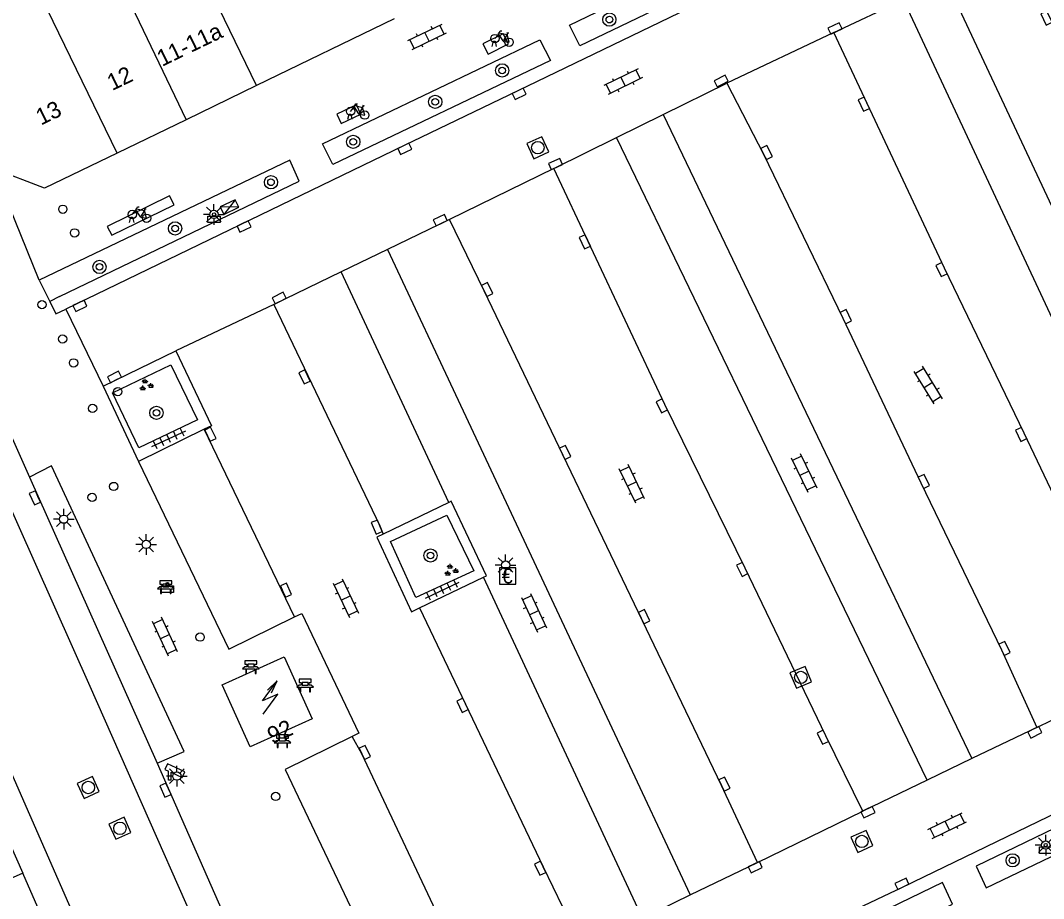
# Model space of a CAD drawing. Extents: x 132998 to 136004, y 396998 to 398512.
# Drawn here: x 134411.3 to 134473, y 397333 to 397386 of the extents above; entities that cross this region are included whole.
import ezdxf

# ---------------------------------------------------------------- set-up
doc = ezdxf.new("R2010")
doc.units = 0
for name, color, linetype in [('gg-anno-huisnummerreeks BGT', 7, 'Continuous'), ('gg-bbg-hoofdgebouw', 7, 'Continuous'), ('gg-bbg-tussenscheiding', 7, 'Continuous'), ('gg-knt-verharding', 7, 'Continuous'), ('gg-knt-verharding nz', 7, 'Continuous'), ('gt-grn-weggrens', 7, 'Continuous'), ('gt-symb-afvalbak', 7, 'Continuous'), ('gt-symb-bank', 7, 'Continuous'), ('gt-symb-betaalautomaat', 7, 'Continuous'), ('gt-symb-boom', 7, 'Continuous'), ('gt-symb-camera', 7, 'Continuous'), ('gt-symb-elektrakast', 7, 'Continuous'), ('gt-symb-fietsenrek', 7, 'Continuous'), ('gt-symb-groenvak', 7, 'Continuous'), ('gt-symb-klinker verharding', 7, 'Continuous'), ('gt-symb-kolk', 7, 'Continuous'), ('gt-symb-lichtmast', 7, 'Continuous'), ('gt-symb-paal', 7, 'Continuous'), ('gt-symb-rioolschacht', 7, 'Continuous'), ('gt-symb-tegel verharding', 7, 'Continuous'), ('gt-symb-trafo symbool', 7, 'Continuous'), ('gt-symb-verkeersbordpaal', 7, 'Continuous')]:
    doc.layers.add(name, color=color, linetype=linetype)

# ---------------------------------------------------------------- blocks, each defined once
blk = doc.blocks.new('gt0-KL1')
at = {"layer": 'gt-symb-klinker verharding'}
for p, q in [((-1.15, 0.3), (1.15, 0.3)), ((-1, -0.3), (-1, 0.3)), ((-0.5, 0.3), (-0.5, 0.45)), ((0, -0.3), (0, 0.3)), ((0.5, 0.3), (0.5, 0.45)), ((1, -0.3), (1, 0.3)), ((-1.15, -0.3), (1.15, -0.3)), ((-0.5, -0.45), (-0.5, -0.3)), ((0.5, -0.45), (0.5, -0.3))]:
    blk.add_line(p, q, dxfattribs=at)
blk = doc.blocks.new('gt0-BOOM')
at = {"layer": 'gt-symb-boom'}
for radius in [0.4, 0.2]:
    blk.add_circle((0, 0), radius, dxfattribs=at)
blk = doc.blocks.new('gt0-PAAL')
at = {"layer": 'gt-symb-paal'}
blk.add_circle((0, 0), 0.25, dxfattribs=at)
blk = doc.blocks.new('gt0-KOLK')
at = {"layer": 'gt-symb-kolk'}
blk.add_lwpolyline([(0, 0), (0.375, 0), (0.375, 0.4), (-0.375, 0.4), (-0.375, 0), (0, 0)], dxfattribs=at)
blk = doc.blocks.new('gt0-FREK')
at = {"layer": 'gt-symb-fietsenrek'}
for p, q in [((0.259, 0.762), (0.294, 0.823)), ((0.54, 0.335), (0.259, 0.762)), ((0.294, 0.823), (0.767, 0.714)), ((0.767, 0.714), (0.54, 0.335)), ((0.757, 0.841), (0.866, 0.816)), ((0.767, 0.714), (0.84, 0.822)), ((0.895, 0.252), (0.767, 0.714))]:
    blk.add_line(p, q, dxfattribs=at)
for points in [[(0.036, 0.476), (0.228, 0.708), (0.259, 0.762)], [(0.294, 0.823), (0.36, 0.937), (0.452, 0.935)], [(-0.124, 0), (-0.047, 0.312), (0.053, 0.312), (0.12, 0)], [(0.54, 0.335), (0.555, 0.305), (0.895, 0.252)]]:
    blk.add_lwpolyline(points, dxfattribs=at)
for centre in [(0.036, 0.476), (0.895, 0.252)]:
    blk.add_circle(centre, 0.252, dxfattribs=at)
blk = doc.blocks.new('gt0-ABAK')
at = {"layer": 'gt-symb-afvalbak'}
blk.add_lwpolyline([(0.375, -0.5), (-0.375, -0.5), (-0.375, -0.1), (0.375, -0.1)], close=True, dxfattribs=at)
blk.add_circle((0, 0), 0.1, dxfattribs=at)
blk = doc.blocks.new('gt0-LMAST')
at = {"layer": 'gt-symb-lichtmast'}
for p, q in [((-0.005, 0.246), (-0.005, 0.621)), ((-0.182, 0.173), (-0.447, 0.438)), ((0.172, 0.173), (0.437, 0.438)), ((-0.255, -0.004), (-0.63, -0.004)), ((-0.182, -0.181), (-0.447, -0.446)), ((-0.005, -0.254), (-0.005, -0.629)), ((0.437, -0.446), (0.172, -0.181)), ((0.245, -0.004), (0.62, -0.004))]:
    blk.add_line(p, q, dxfattribs=at)
blk.add_circle((-0.005, -0.004), 0.25, dxfattribs=at)
blk = doc.blocks.new('gt0-EKAST')
at = {"layer": 'gt-symb-elektrakast'}
for p, q in [((-0.501, -0.249), (0.501, 0.249)), ((-0.501, 0.249), (0.501, -0.249))]:
    blk.add_line(p, q, dxfattribs=at)
blk.add_lwpolyline([(0.501, 0.249), (-0.501, 0.249), (-0.501, -0.249), (0.501, -0.249)], close=True, dxfattribs=at)
blk = doc.blocks.new('gt0-RS')
at = {"layer": 'gt-symb-rioolschacht'}
blk.add_lwpolyline([(-0.5, -0.5), (0.5, -0.5), (0.5, 0.5), (-0.5, 0.5)], close=True, dxfattribs=at)
blk.add_circle((0, 0), 0.375, dxfattribs=at)
blk = doc.blocks.new('gt0-VPAAL')
at = {"layer": 'gt-symb-verkeersbordpaal'}
blk.add_circle((0, 0), 0.25, dxfattribs=at)
blk = doc.blocks.new('gt0-GRVAK')
at = {"layer": 'gt-symb-groenvak'}
for p, q in [((-0.11, 0.189), (-0.228, 0.24)), ((-0.182, 0.153), (0.088, 0.153)), ((-0.091, 0.211), (-0.156, 0.322)), ((-0.047, 0.214), (-0.047, 0.393)), ((-0.004, 0.211), (0.061, 0.322)), ((0.015, 0.189), (0.133, 0.24)), ((0.262, -0.052), (0.197, 0.059)), ((0.305, -0.049), (0.305, 0.13)), ((0.349, -0.052), (0.414, 0.059)), ((-0.245, -0.228), (-0.363, -0.177)), ((-0.318, -0.264), (-0.047, -0.264)), ((-0.226, -0.206), (-0.291, -0.095)), ((-0.183, -0.203), (-0.183, -0.024)), ((-0.139, -0.206), (-0.074, -0.095)), ((-0.12, -0.228), (-0.002, -0.177)), ((0.243, -0.074), (0.125, -0.023)), ((0.17, -0.11), (0.441, -0.11)), ((0.368, -0.074), (0.486, -0.023))]:
    blk.add_line(p, q, dxfattribs=at)
blk = doc.blocks.new('gt0-BANK')
at = {"layer": 'gt-symb-bank'}
for p, q in [((-0.504, 0.274), (-0.322, 0.274)), ((-0.314, 0.265), (-0.314, 0.007)), ((-0.308, 0), (-0.266, 0)), ((-0.258, 0.009), (-0.258, 0.265)), ((-0.251, 0.274), (0.252, 0.274)), ((-0.243, 0.547), (-0.243, 0.412)), ((0.244, 0.487), (0.244, 0.547)), ((0.26, 0.265), (0.26, 0.007)), ((0.266, 0), (0.305, 0)), ((0.311, 0.007), (0.311, 0.265)), ((0.319, 0.274), (0.501, 0.274))]:
    blk.add_line(p, q, dxfattribs=at)
for points in [[(-0.362, 0.761), (-0.362, 0.554), (-0.251, 0.554)], [(0.252, 0.554), (0.359, 0.554), (0.359, 0.761), (-0.362, 0.761)], [(-0.251, 0.404), (-0.362, 0.404), (-0.504, 0.274)], [(0.501, 0.274), (0.359, 0.404), (0.244, 0.404)]]:
    blk.add_lwpolyline(points, dxfattribs=at)
for centre, start, end in [((-0.308, 0.007), 180, 270), ((0.266, 0.007), 180, 270), ((0.305, 0.007), 270, 0)]:
    blk.add_arc(centre, 0.00643, start, end, dxfattribs=at)
for points, degree in [([(-0.322, 0.274), (-0.314, 0.273), (-0.314, 0.265)], 2), ([(-0.266, 0), (-0.258, 0), (-0.258, 0.009)], 2), ([(-0.258, 0.265), (-0.257, 0.274), (-0.251, 0.274)], 2), ([(-0.251, 0.554), (-0.243, 0.553), (-0.243, 0.547)], 2), ([(-0.243, 0.412), (-0.243, 0.404), (-0.251, 0.404)], 2), ([(-0.18, 0.554), (0, 0.554), (0.18, 0.554), (0.189, 0.553), (0.189, 0.547), (0.189, 0.48), (0.189, 0.412), (0.189, 0.404), (0.18, 0.404), (0, 0.404), (-0.18, 0.404), (-0.188, 0.404), (-0.188, 0.412), (-0.188, 0.48), (-0.188, 0.547), (-0.186, 0.554), (-0.18, 0.554)], 3), ([(0.244, 0.547), (0.245, 0.554), (0.252, 0.554)], 2), ([(0.244, 0.404), (0.244, 0.462), (0.244, 0.487)], 2), ([(0.252, 0.274), (0.26, 0.273), (0.26, 0.265)], 2), ([(0.311, 0.265), (0.312, 0.274), (0.319, 0.274)], 2)]:
    blk.add_open_spline(points, degree=degree, dxfattribs=at)
blk = doc.blocks.new('gt0-TEG1')
at = {"layer": 'gt-symb-tegel verharding'}
for p, q in [((-1.125, 0), (1.125, 0)), ((-0.9, -0.25), (-0.9, 0.25)), ((-0.45, -0.25), (-0.45, 0.25)), ((0, -0.25), (0, 0.25)), ((0.45, -0.25), (0.45, 0.25)), ((0.9, -0.25), (0.9, 0.25))]:
    blk.add_line(p, q, dxfattribs=at)
blk = doc.blocks.new('gt0-CAMERA')
at = {"layer": 'gt-symb-camera'}
for points in [[(0.067, 0.484), (0.753, 0.164), (0.916, 0.514), (-0.121, 0.999), (-0.284, 0.648), (-0.067, 0.547)], [(0.067, 0.484), (0.067, 0), (-0.067, 0), (-0.067, 0.547)]]:
    blk.add_lwpolyline(points, dxfattribs=at)
blk = doc.blocks.new('gt0-BA')
at = {"layer": 'gt-symb-betaalautomaat'}
blk.add_lwpolyline([(-0.498, -0.507), (0.502, -0.507), (0.502, 0.493), (-0.498, 0.493)], close=True, dxfattribs=at)
blk.add_text('€', height=0.9, dxfattribs=at).set_placement((-0.357, -0.457))
blk = doc.blocks.new('gt0-HSP')
at = {"layer": 'gt-symb-trafo symbool'}
for points in [[(0.771, 0.746), (-0.529, -0.004), (0.471, -0.004), (-0.829, -0.754)], [(-0.217, -0.24), (-0.829, -0.754), (-0.077, -0.48)]]:
    blk.add_lwpolyline(points, dxfattribs=at)

msp = doc.modelspace()

# ---------------------------------------------------------------- linework, layer by layer
at = {"layer": 'gg-bbg-hoofdgebouw'}
for p, q in [((134433.8, 397386.122), (134425.487, 397382.089)), ((134425.487, 397382.089), (134421.248, 397380.032)), ((134421.248, 397380.032), (134417.083, 397378.012))]:
    msp.add_line(p, q, dxfattribs=at)
for points in [[(134417.083, 397378.012), (134412.71, 397375.89), (134409.65, 397377.07)], [(134427.169, 397347.605), (134428.847, 397343.866), (134425.106, 397342.187), (134423.428, 397345.928), (134427.169, 397347.605)]]:
    msp.add_lwpolyline(points, dxfattribs=at)
at = {"layer": 'gg-bbg-tussenscheiding'}
for p, q in [((134415.551, 397391.921), (134421.248, 397380.032)), ((134417.083, 397378.012), (134411.282, 397389.967)), ((134425.487, 397382.089), (134421.635, 397390.093))]:
    msp.add_line(p, q, dxfattribs=at)
at = {"layer": 'gg-knt-verharding'}
for p, q in [((134404.645, 397374.546), (134411.789, 397358.452)), ((134412.378, 397370.336), (134413.017, 397369.061)), ((134413.617, 397369.351), (134413.017, 397369.061)), ((134413.981, 397368.6), (134416.237, 397363.939)), ((134416.237, 397363.939), (134420.635, 397366.075)), ((134416.237, 397363.939), (134418.383, 397359.408)), ((134422.342, 397361.346), (134418.383, 397359.408)), ((134411.789, 397358.452), (134419.497, 397341.183)), ((134437.092, 397356.934), (134433.144, 397355.018)), ((134435.325, 397350.563), (134439.195, 397352.422)), ((134408.903, 397340.18), (134411.389, 397334.553))]:
    msp.add_line(p, q, dxfattribs=at)
for points in [[(134473.993, 397397.567), (134458.332, 397389.997), (134451.553, 397386.748), (134441.258, 397381.772), (134434.357, 397378.458), (134413.981, 397368.6)], [(134445.015, 397384.499), (134444.378, 397385.745), (134461.137, 397393.826), (134461.734, 397392.536), (134445.015, 397384.499)], [(134430.099, 397377.323), (134429.477, 397378.571), (134442.596, 397384.862), (134443.24, 397383.614), (134430.099, 397377.323)], [(134413.617, 397369.351), (134428.064, 397376.329), (134427.516, 397377.582), (134412.378, 397370.336)], [(134420.635, 397366.075), (134422.785, 397361.56), (134422.342, 397361.346)], [(134416.803, 397363.536), (134420.327, 397365.226), (134421.93, 397361.916), (134418.386, 397360.232), (134416.803, 397363.536)], [(134418.383, 397359.408), (134423.821, 397348.083), (134427.796, 397350.017)], [(134439.195, 397352.422), (134439.371, 397352.506), (134437.248, 397357.01), (134437.092, 397356.934)], [(134435.116, 397351.187), (134433.573, 397354.565), (134436.98, 397356.171), (134438.599, 397352.801), (134435.116, 397351.187)], [(134433.144, 397355.018), (134432.765, 397354.834), (134434.85, 397350.335), (134435.325, 397350.563)], [(134436.907, 397320.399), (134447.541, 397325.541), (134457.735, 397330.503), (134464.523, 397333.73), (134485.17, 397343.735), (134491.461, 397346.8), (134505.719, 397353.592)], [(134427.796, 397350.017), (134428.231, 397350.229), (134431.661, 397342.997), (134431.272, 397342.805)], [(134431.272, 397342.805), (134427.232, 397340.81), (134432.556, 397329.594)], [(134468.913, 397334.981), (134469.519, 397333.672), (134486.1, 397341.619), (134485.5, 397342.984), (134468.913, 397334.981)], [(134419.497, 397341.183), (134424.868, 397328.988), (134428.177, 397321.417), (134431.924, 397312.166), (134433.138, 397308.934)], [(134423.178, 397306.709), (134419.03, 397317.03), (134412.732, 397331.512), (134411.389, 397334.553)], [(134453.895, 397327.695), (134454.538, 397326.444), (134467.493, 397332.678), (134466.896, 397333.989), (134453.895, 397327.695)]]:
    msp.add_lwpolyline(points, dxfattribs=at)
at = {"layer": 'gg-knt-verharding nz'}
for p, q in [((134467.058, 397388.494), (134485.341, 397349.487)), ((134460.337, 397385.287), (134464.539, 397387.292)), ((134482.724, 397348.246), (134464.539, 397387.292)), ((134460.337, 397385.287), (134453.873, 397382.238)), ((134450.03, 397380.343), (134453.873, 397382.238)), ((134447.209, 397378.952), (134450.03, 397380.343)), ((134450.03, 397380.343), (134468.668, 397341.465)), ((134443.441, 397377.094), (134447.209, 397378.952)), ((134465.962, 397340.168), (134447.209, 397378.952)), ((134443.441, 397377.094), (134437.132, 397374.016)), ((134437.132, 397374.016), (134433.39, 397372.199)), ((134433.39, 397372.199), (134430.609, 397370.849)), ((134433.39, 397372.199), (134451.666, 397333.235)), ((134430.609, 397370.849), (134426.533, 397368.87)), ((134437.092, 397356.934), (134430.609, 397370.849)), ((134426.533, 397368.87), (134420.635, 397366.075)), ((134427.796, 397350.017), (134422.342, 397361.346)), ((134448.785, 397331.837), (134439.195, 397352.422)), ((134472.574, 397343.345), (134478.824, 397346.397)), ((134472.574, 397343.345), (134468.668, 397341.465)), ((134468.668, 397341.465), (134465.962, 397340.168)), ((134465.962, 397340.168), (134462.089, 397338.304)), ((134455.726, 397335.206), (134462.089, 397338.304)), ((134451.666, 397333.235), (134455.726, 397335.206)), ((134448.785, 397331.837), (134451.666, 397333.235))]:
    msp.add_line(p, q, dxfattribs=at)
for points in [[(134448.338, 397249.867), (134446.408, 397258.505), (134443.599, 397269.635), (134441.438, 397277.631), (134437.494, 397290.868), (134435.387, 397297.027), (134431.335, 397308.642), (134428.039, 397317.125), (134424.851, 397324.58), (134415.451, 397345.813), (134387.249, 397409.187), (134383.791, 397416.912), (134375.501, 397436.069), (134366.613, 397456.113), (134359.886, 397471.196)], [(134442.125, 397248.597), (134439.871, 397258.559), (134435.927, 397273.741), (134432.739, 397284.979), (134428.525, 397297.783), (134421.88, 397314.964), (134418.152, 397323.608), (134409.022, 397344.408), (134388.437, 397390.655), (134376.875, 397416.804), (134368.401, 397436.036), (134357.38, 397460.834), (134354.031, 397468.621)], [(134478.824, 397346.397), (134471.811, 397361.12), (134467.014, 397371.073), (134460.337, 397385.287)], [(134440.383, 397385.224), (134439.155, 397384.603), (134439.47, 397383.981), (134440.698, 397384.602), (134440.383, 397385.224)], [(134453.873, 397382.238), (134456.097, 397377.953), (134460.879, 397368.056), (134465.583, 397358.116), (134470.454, 397348.03), (134472.574, 397343.345)], [(134431.527, 397380.925), (134430.342, 397380.358), (134430.61, 397379.797), (134431.795, 397380.364), (134431.527, 397380.925)], [(134462.089, 397338.304), (134459.846, 397342.843), (134454.99, 397352.971), (134450.134, 397362.849), (134443.441, 397377.094)], [(134420.532, 397374.89), (134420.245, 397375.429), (134416.477, 397373.594), (134416.756, 397373.064), (134420.532, 397374.89)], [(134455.726, 397335.206), (134453.545, 397339.844), (134439.231, 397369.696), (134437.132, 397374.016)], [(134426.533, 397368.87), (134432.933, 397355.52), (134433.144, 397355.018)], [(134419.497, 397341.183), (134421.129, 397341.895), (134413.135, 397359.141), (134411.789, 397358.452)], [(134435.325, 397350.563), (134442.795, 397334.939), (134445.133, 397330.098)], [(134436.66, 397331.559), (134431.845, 397341.756), (134431.272, 397342.805)]]:
    msp.add_lwpolyline(points, dxfattribs=at)
at = {"layer": 'gt-grn-weggrens'}
for p, q in [((134412.378, 397370.336), (134409.65, 397377.07)), ((134411.389, 397334.553), (134409.392, 397333.65))]:
    msp.add_line(p, q, dxfattribs=at)
msp.add_lwpolyline([(134413.017, 397369.061), (134413.381, 397368.31), (134413.981, 397368.6)], dxfattribs=at)

# ---------------------------------------------------------------- block references
at = {"layer": 'gt-symb-afvalbak'}
for p in [(134422.932, 397374.318), (134420.115, 397351.999), (134473.114, 397336.248)]:
    msp.add_blockref('gt0-ABAK', p, dxfattribs=at)
at = {"layer": 'gt-symb-bank'}
for p in [(134420.025, 397351.437), (134425.159, 397346.608), (134428.433, 397345.501), (134427.058, 397342.146)]:
    msp.add_blockref('gt0-BANK', p, dxfattribs=at)
at = {"layer": 'gt-symb-betaalautomaat'}
msp.add_blockref('gt0-BA', (134440.649, 397352.499), dxfattribs=at)
at = {"layer": 'gt-symb-boom'}
for p in [(134446.787, 397386.072), (134440.32, 397383.006), (134436.283, 397381.109), (134431.335, 397378.698), (134426.369, 397376.254), (134420.581, 397373.471), (134416.024, 397371.144), (134419.456, 397362.339), (134435.991, 397353.728), (134471.121, 397335.327)]:
    msp.add_blockref('gt0-BOOM', p, dxfattribs=at)
at = {"layer": 'gt-symb-camera'}
msp.add_blockref('gt0-CAMERA', (134420.25, 397340.161), dxfattribs=at)
at = {"layer": 'gt-symb-elektrakast', "rotation": -154.21814208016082}
msp.add_blockref('gt0-EKAST', (134423.87, 397374.76), dxfattribs=at)
at = {"layer": 'gt-symb-fietsenrek'}
for p in [(134439.845, 397384.454), (134431.134, 397380.06), (134417.964, 397373.834)]:
    msp.add_blockref('gt0-FREK', p, dxfattribs=at)
at = {"layer": 'gt-symb-groenvak'}
for p in [(134418.819, 397364.007), (134437.22, 397352.829)]:
    msp.add_blockref('gt0-GRVAK', p, dxfattribs=at)
at = {"layer": 'gt-symb-klinker verharding'}
for p, rotation in [((134435.787, 397385.035), 25.899148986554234), ((134447.618, 397382.331), -153.76806006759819), ((134466.033, 397364.013), 121.59249156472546), ((134458.546, 397358.693), 115.79602649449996), ((134448.148, 397358.046), 115.64307083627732), ((134430.88, 397351.156), -64.6129704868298), ((134442.235, 397350.271), -65.0246653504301), ((134419.975, 397348.829), 114.89920052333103), ((134467.177, 397337.423), 25.847610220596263)]:
    msp.add_blockref('gt0-KL1', p, dxfattribs=dict(at, rotation=rotation))
at = {"layer": 'gt-symb-kolk'}
for p, rotation in [((134472.979, 397386.077), -64.2804870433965), ((134460.488, 397385.361), 25.283480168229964), ((134453.618, 397382.186), 26.616299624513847), ((134441.258, 397381.772), -154.20397350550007), ((134462.317, 397381.055), 115.20722121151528), ((134434.357, 397378.458), -154.33212483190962), ((134456.097, 397377.953), -62.56418149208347), ((134443.624, 397377.174), 23.58999017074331), ((134436.669, 397373.791), 25.46334506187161), ((134424.659, 397373.769), -154.203973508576), ((134445.495, 397372.744), 115.15537243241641), ((134467.014, 397371.073), 115.71951295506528), ((134439.231, 397369.696), -64.07581448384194), ((134426.95, 397369.088), 26.36005820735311), ((134414.749, 397368.975), -154.20397350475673), ((134460.879, 397368.056), -64.20397350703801), ((134428.573, 397364.592), 115.6678751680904), ((134417.014, 397364.323), 26.30869592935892), ((134450.134, 397362.849), 116.1805215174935), ((134422.53, 397360.959), -64.4085758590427), ((134471.811, 397361.12), 115.46334506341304), ((134443.945, 397359.864), -64.40857585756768), ((134465.583, 397358.116), -64.66472300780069), ((134412.304, 397357.292), 113.9508553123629), ((134432.933, 397355.52), 112.71687171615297), ((134454.99, 397352.971), 115.59142414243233), ((134427.093, 397351.556), -65.40899949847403), ((134448.707, 397349.947), -64.33212483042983), ((134470.454, 397348.03), -64.20397350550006), ((134438.097, 397344.77), 115.53973281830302), ((134472.363, 397343.236), -152.66592413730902), ((134459.846, 397342.843), 116.30869593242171), ((134431.845, 397341.756), -65.04884837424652), ((134453.545, 397339.844), -64.40857585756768), ((134420.184, 397339.644), 114.07883723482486), ((134462.306, 397338.415), -154.408575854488), ((134442.795, 397334.939), 115.79602649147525), ((134455.499, 397335.097), -154.2288940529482), ((134464.523, 397333.73), 25.41160072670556)]:
    msp.add_blockref('gt0-KOLK', p, dxfattribs=dict(at, rotation=rotation))
at = {"layer": 'gt-symb-lichtmast'}
for p in [(134422.932, 397374.318), (134413.873, 397355.923), (134418.847, 397354.399), (134440.532, 397353.157), (134420.694, 397340.416), (134473.119, 397336.252)]:
    msp.add_blockref('gt0-LMAST', p, dxfattribs=at)
at = {"layer": 'gt-symb-paal'}
for p in [(134413.81, 397374.628), (134414.516, 397373.201), (134413.795, 397366.795), (134414.458, 397365.353), (134416.88, 397357.893), (134415.576, 397357.234)]:
    msp.add_blockref('gt0-PAAL', p, dxfattribs=at)
at = {"layer": 'gt-symb-rioolschacht'}
for p, rotation in [((134442.47, 397378.342), 24.771138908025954), ((134458.339, 397346.369), 112.58900388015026), ((134415.346, 397339.726), 114.71909384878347), ((134417.255, 397337.261), 114.71909384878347), ((134462.024, 397336.468), 114.15456065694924)]:
    msp.add_blockref('gt0-RS', p, dxfattribs=dict(at, rotation=rotation))
at = {"layer": 'gt-symb-tegel verharding'}
for p, rotation in [((134420.203, 397360.773), 25.027278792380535), ((134436.7, 397351.643), 25.4633450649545)]:
    msp.add_blockref('gt0-TEG1', p, dxfattribs=dict(at, rotation=rotation))
at = {"layer": 'gt-symb-trafo symbool', "rotation": -155.85725118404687}
msp.add_blockref('gt0-HSP', (134426.292, 397345.138), dxfattribs=at)
at = {"layer": 'gt-symb-verkeersbordpaal'}
for p in [(134412.55, 397368.87), (134417.122, 397363.618), (134415.603, 397362.606), (134422.094, 397348.803), (134426.652, 397339.186)]:
    msp.add_blockref('gt0-VPAAL', p, dxfattribs=at)

# ---------------------------------------------------------------- texts
at = {"layer": 'gg-anno-huisnummerreeks BGT'}
for s, rotation, p in [('11-11a', 25.9, (134419.799, 397383.219)), ('12', 25.8, (134416.788, 397381.76)), ('13', 25.9, (134412.49, 397379.674)), ('92', 24.1, (134426.431, 397342.344))]:
    msp.add_text(s, height=1, rotation=rotation, dxfattribs=at).set_placement(p)

doc.saveas('drawing.dxf')
